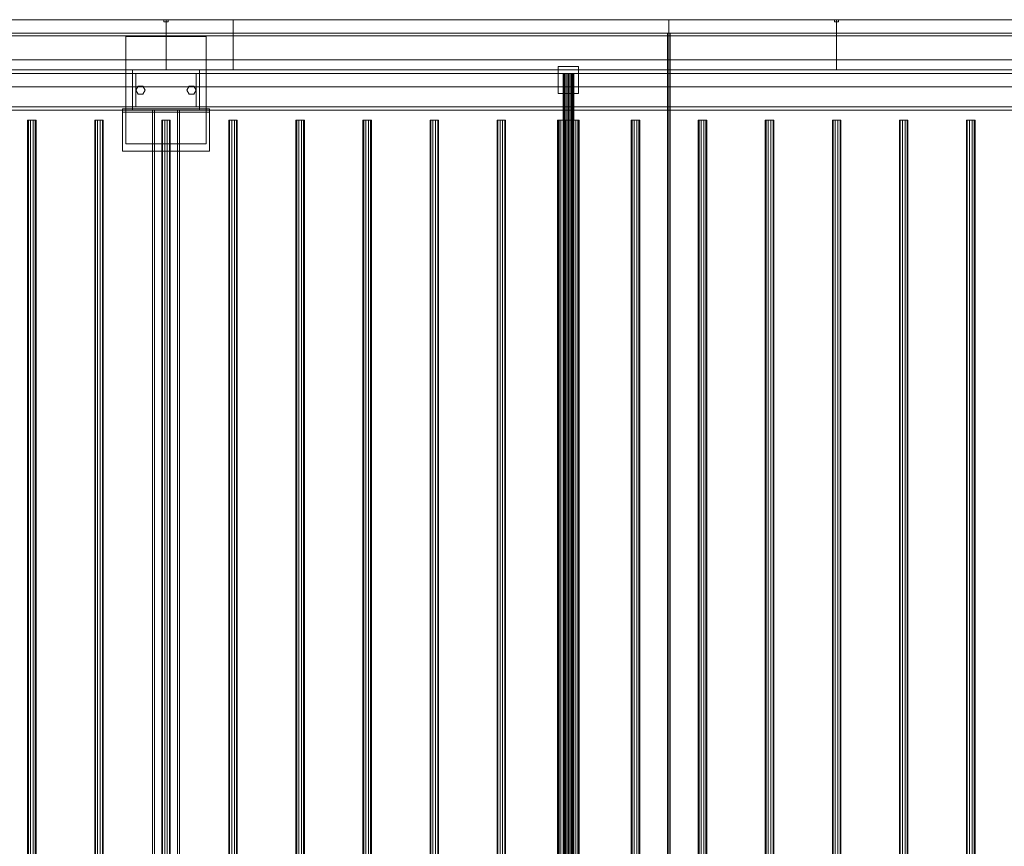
# Model space of a CAD drawing. Header units: millimetres. Extents: x -2233 to 61924, y -68080 to 6847.
# Tile 943 of 1056: x 55243 to 56711, y -17832 to -16600. Entities that reach past the tile are written whole.
import ezdxf

# ---------------------------------------------------------------- set-up
doc = ezdxf.new("R2010")
doc.units = ezdxf.units.MM
doc.layers.add('superior_secador', color=7, linetype='Continuous', lineweight=0)

msp = doc.modelspace()

# ---------------------------------------------------------------- linework, layer by layer
at = {"layer": 'superior_secador'}
for p, q in [((40461.134, -16600), (60461.134, -16600)), ((54961.134, -16600), (55461.134, -16600)), ((55211.134, -16600), (56211.134, -16600)), ((55458.134, -16603), (55458.134, -16600)), ((55458.134, -16600), (55464.134, -16600)), ((55464.134, -16603), (55458.134, -16603)), ((55461.134, -16600), (55461.134, -16675)), ((55461.134, -16600), (55561.134, -16600)), ((55464.134, -16600), (55464.134, -16603)), ((55561.134, -16600), (55561.134, -16675)), ((55561.134, -16600), (56461.134, -16600)), ((56211.134, -16600), (56211.134, -19400)), ((56211.134, -16600), (57211.134, -16600)), ((56458.134, -16603), (56458.134, -16600)), ((56458.134, -16600), (56464.134, -16600)), ((56464.134, -16603), (56458.134, -16603)), ((56461.134, -16600), (56461.134, -16675)), ((56461.134, -16600), (57461.134, -16600)), ((56464.134, -16600), (56464.134, -16603)), ((60461.134, -16620), (40461.134, -16620)), ((60461.134, -16624), (40461.134, -16624)), ((55401.134, -16785), (55401.134, -16625)), ((55401.134, -16625), (55521.134, -16625)), ((55521.134, -16625), (55521.134, -16785)), ((56209.134, -19380), (56209.134, -16620)), ((56209.134, -16620), (56213.134, -16620)), ((56213.134, -16620), (56213.134, -19380)), ((40811.134, -16660), (60111.134, -16660)), ((40461.134, -16675), (60461.134, -16675)), ((55461.134, -16675), (54961.134, -16675)), ((55411.134, -16680), (55411.134, -16675)), ((55411.134, -16675), (55511.134, -16675)), ((55561.134, -16675), (55461.134, -16675)), ((55511.134, -16675), (55511.134, -16680)), ((56461.134, -16675), (55561.134, -16675)), ((56046.134, -16710), (56046.134, -16670)), ((56046.134, -16670), (56076.134, -16670)), ((56076.134, -16670), (56076.134, -16710)), ((57461.134, -16675), (56461.134, -16675)), ((60461.134, -16680), (40461.134, -16680)), ((55511.134, -16680), (55411.134, -16680)), ((55411.134, -16730), (55411.134, -16680)), ((55411.134, -16680), (55416.134, -16680)), ((55416.134, -16680), (55416.134, -16730)), ((55506.134, -16730), (55506.134, -16680)), ((55506.134, -16680), (55511.134, -16680)), ((55511.134, -16680), (55511.134, -16730)), ((56053.406, -16680), (56053.134, -16680)), ((56053.134, -16680), (56053.134, -19320)), ((56054.206, -16680), (56053.406, -16680)), ((56053.406, -16680), (56053.406, -19320)), ((56055.477, -16680), (56054.206, -16680)), ((56054.206, -16680), (56054.206, -19320)), ((56057.134, -16680), (56055.477, -16680)), ((56055.477, -16680), (56055.477, -19320)), ((56059.063, -16680), (56057.134, -16680)), ((56057.134, -16680), (56057.134, -19320)), ((56061.134, -16680), (56059.063, -16680)), ((56059.063, -16680), (56059.063, -19320)), ((56063.204, -16680), (56061.134, -16680)), ((56061.134, -16680), (56061.134, -19320)), ((56065.134, -16680), (56063.204, -16680)), ((56063.204, -16680), (56063.204, -19320)), ((56066.791, -16680), (56065.134, -16680)), ((56065.134, -16680), (56065.134, -19320)), ((56068.062, -16680), (56066.791, -16680)), ((56066.791, -16680), (56066.791, -19320)), ((56068.861, -16680), (56068.062, -16680)), ((56068.062, -16680), (56068.062, -19320)), ((56068.861, -16680), (56069.134, -16680)), ((56068.861, -16680), (56068.861, -19320)), ((56069.134, -19320), (56069.134, -16680)), ((60111.134, -16700), (40811.134, -16700)), ((55416.134, -16705), (55419.634, -16698.938)), ((55419.634, -16711.062), (55416.134, -16705)), ((55419.634, -16698.938), (55426.634, -16698.938)), ((55426.634, -16698.938), (55430.134, -16705)), ((55430.134, -16705), (55426.634, -16711.062)), ((55492.134, -16705), (55495.634, -16698.938)), ((55495.634, -16711.062), (55492.134, -16705)), ((55495.634, -16698.938), (55502.634, -16698.938)), ((55502.634, -16698.938), (55506.134, -16705)), ((55506.134, -16705), (55502.634, -16711.062)), ((55426.634, -16711.062), (55419.634, -16711.062)), ((55502.634, -16711.062), (55495.634, -16711.062)), ((56076.134, -16710), (56046.134, -16710)), ((40461.134, -16730), (60461.134, -16730)), ((60461.134, -16735), (40461.134, -16735)), ((55396.134, -16738), (55396.134, -16733)), ((55396.134, -16733), (55526.134, -16733)), ((55396.134, -16796), (55396.134, -16733)), ((55411.134, -16735), (55411.134, -16730)), ((55411.134, -16730), (55511.134, -16730)), ((55416.134, -16730), (55411.134, -16730)), ((55511.134, -16735), (55411.134, -16735)), ((55441.134, -19265), (55441.134, -16735)), ((55441.134, -16735), (55481.134, -16735)), ((55441.134, -16735), (55444.134, -16735)), ((55444.134, -16735), (55444.134, -19265)), ((55478.134, -19265), (55478.134, -16735)), ((55478.134, -16735), (55481.134, -16735)), ((55481.134, -16735), (55481.134, -19265)), ((55511.134, -16730), (55506.134, -16730)), ((55511.134, -16730), (55511.134, -16735)), ((55526.134, -16733), (55526.134, -16738)), ((55526.134, -16733), (55526.134, -16796)), ((55255.997, -16750), (55254.784, -16750)), ((55254.784, -16750), (55254.784, -19250)), ((55259.172, -16750), (55255.997, -16750)), ((55255.997, -16750), (55255.997, -19250)), ((55263.096, -16750), (55259.172, -16750)), ((55259.172, -16750), (55259.172, -19250)), ((55266.271, -16750), (55263.096, -16750)), ((55263.096, -16750), (55263.096, -19250)), ((55266.271, -16750), (55267.484, -16750)), ((55266.271, -16750), (55266.271, -19250)), ((55267.484, -19250), (55267.484, -16750)), ((55355.997, -16750), (55354.784, -16750)), ((55354.784, -16750), (55354.784, -19250)), ((55359.172, -16750), (55355.997, -16750)), ((55355.997, -16750), (55355.997, -19250)), ((55363.096, -16750), (55359.172, -16750)), ((55359.172, -16750), (55359.172, -19250)), ((55366.271, -16750), (55363.096, -16750)), ((55363.096, -16750), (55363.096, -19250)), ((55366.271, -16750), (55367.484, -16750)), ((55366.271, -16750), (55366.271, -19250)), ((55367.484, -19250), (55367.484, -16750)), ((55526.134, -16738), (55396.134, -16738)), ((55455.997, -16750), (55454.784, -16750)), ((55454.784, -16750), (55454.784, -19250)), ((55459.172, -16750), (55455.997, -16750)), ((55455.997, -16750), (55455.997, -19250)), ((55463.096, -16750), (55459.172, -16750)), ((55459.172, -16750), (55459.172, -19250)), ((55466.271, -16750), (55463.096, -16750)), ((55463.096, -16750), (55463.096, -19250)), ((55466.271, -16750), (55467.484, -16750)), ((55466.271, -16750), (55466.271, -19250)), ((55467.484, -19250), (55467.484, -16750)), ((55555.997, -16750), (55554.784, -16750)), ((55554.784, -16750), (55554.784, -19250)), ((55559.172, -16750), (55555.997, -16750)), ((55555.997, -16750), (55555.997, -19250)), ((55563.096, -16750), (55559.172, -16750)), ((55559.172, -16750), (55559.172, -19250)), ((55566.271, -16750), (55563.096, -16750)), ((55563.096, -16750), (55563.096, -19250)), ((55566.271, -16750), (55567.484, -16750)), ((55566.271, -16750), (55566.271, -19250)), ((55567.484, -19250), (55567.484, -16750)), ((55655.997, -16750), (55654.784, -16750)), ((55654.784, -16750), (55654.784, -19250)), ((55659.172, -16750), (55655.997, -16750)), ((55655.997, -16750), (55655.997, -19250)), ((55663.096, -16750), (55659.172, -16750)), ((55659.172, -16750), (55659.172, -19250)), ((55666.271, -16750), (55663.096, -16750)), ((55663.096, -16750), (55663.096, -19250)), ((55666.271, -16750), (55667.484, -16750)), ((55666.271, -16750), (55666.271, -19250)), ((55667.484, -19250), (55667.484, -16750)), ((55755.997, -16750), (55754.784, -16750)), ((55754.784, -16750), (55754.784, -19250)), ((55759.172, -16750), (55755.997, -16750)), ((55755.997, -16750), (55755.997, -19250)), ((55763.096, -16750), (55759.172, -16750)), ((55759.172, -16750), (55759.172, -19250)), ((55766.271, -16750), (55763.096, -16750)), ((55763.096, -16750), (55763.096, -19250)), ((55766.271, -16750), (55767.484, -16750)), ((55766.271, -16750), (55766.271, -19250)), ((55767.484, -19250), (55767.484, -16750)), ((55855.997, -16750), (55854.784, -16750)), ((55854.784, -16750), (55854.784, -19250)), ((55859.172, -16750), (55855.997, -16750)), ((55855.997, -16750), (55855.997, -19250)), ((55863.096, -16750), (55859.172, -16750)), ((55859.172, -16750), (55859.172, -19250)), ((55866.271, -16750), (55863.096, -16750)), ((55863.096, -16750), (55863.096, -19250)), ((55866.271, -16750), (55867.484, -16750)), ((55866.271, -16750), (55866.271, -19250)), ((55867.484, -19250), (55867.484, -16750)), ((55955.997, -16750), (55954.784, -16750)), ((55954.784, -16750), (55954.784, -19250)), ((55959.172, -16750), (55955.997, -16750)), ((55955.997, -16750), (55955.997, -19250)), ((55963.096, -16750), (55959.172, -16750)), ((55959.172, -16750), (55959.172, -19250)), ((55966.271, -16750), (55963.096, -16750)), ((55963.096, -16750), (55963.096, -19250)), ((55966.271, -16750), (55967.484, -16750)), ((55966.271, -16750), (55966.271, -19250)), ((55967.484, -19250), (55967.484, -16750)), ((56045.679, -16750), (56045.134, -16750)), ((56045.134, -16750), (56045.134, -19250)), ((56047.277, -16750), (56045.679, -16750)), ((56045.679, -16750), (56045.679, -19250)), ((56049.82, -16750), (56047.277, -16750)), ((56047.277, -16750), (56047.277, -19250)), ((56053.134, -16750), (56049.82, -16750)), ((56049.82, -16750), (56049.82, -19250)), ((56056.993, -16750), (56053.134, -16750)), ((56053.134, -16750), (56053.134, -19250)), ((56055.997, -16750), (56054.784, -16750)), ((56054.784, -16750), (56054.784, -19250)), ((56059.172, -16750), (56055.997, -16750)), ((56055.997, -16750), (56055.997, -19250)), ((56061.134, -16750), (56056.993, -16750)), ((56056.993, -16750), (56056.993, -19250)), ((56063.096, -16750), (56059.172, -16750)), ((56059.172, -16750), (56059.172, -19250)), ((56065.275, -16750), (56061.134, -16750)), ((56061.134, -16750), (56061.134, -19250)), ((56066.271, -16750), (56063.096, -16750)), ((56063.096, -16750), (56063.096, -19250)), ((56069.134, -16750), (56065.275, -16750)), ((56065.275, -16750), (56065.275, -19250)), ((56066.271, -16750), (56067.484, -16750)), ((56066.271, -16750), (56066.271, -19250)), ((56067.484, -19250), (56067.484, -16750)), ((56072.448, -16750), (56069.134, -16750)), ((56069.134, -16750), (56069.134, -19250)), ((56074.99, -16750), (56072.448, -16750)), ((56072.448, -16750), (56072.448, -19250)), ((56076.589, -16750), (56074.99, -16750)), ((56074.99, -16750), (56074.99, -19250)), ((56076.589, -16750), (56077.134, -16750)), ((56076.589, -16750), (56076.589, -19250)), ((56077.134, -19250), (56077.134, -16750)), ((56155.997, -16750), (56154.784, -16750)), ((56154.784, -16750), (56154.784, -19250)), ((56159.172, -16750), (56155.997, -16750)), ((56155.997, -16750), (56155.997, -19250)), ((56163.096, -16750), (56159.172, -16750)), ((56159.172, -16750), (56159.172, -19250)), ((56166.271, -16750), (56163.096, -16750)), ((56163.096, -16750), (56163.096, -19250)), ((56166.271, -16750), (56167.484, -16750)), ((56166.271, -16750), (56166.271, -19250)), ((56167.484, -19250), (56167.484, -16750)), ((56255.997, -16750), (56254.784, -16750)), ((56254.784, -16750), (56254.784, -19250)), ((56259.172, -16750), (56255.997, -16750)), ((56255.997, -16750), (56255.997, -19250)), ((56263.096, -16750), (56259.172, -16750)), ((56259.172, -16750), (56259.172, -19250)), ((56266.271, -16750), (56263.096, -16750)), ((56263.096, -16750), (56263.096, -19250)), ((56266.271, -16750), (56267.484, -16750)), ((56266.271, -16750), (56266.271, -19250)), ((56267.484, -19250), (56267.484, -16750)), ((56355.997, -16750), (56354.784, -16750)), ((56354.784, -16750), (56354.784, -19250)), ((56359.172, -16750), (56355.997, -16750)), ((56355.997, -16750), (56355.997, -19250)), ((56363.096, -16750), (56359.172, -16750)), ((56359.172, -16750), (56359.172, -19250)), ((56366.271, -16750), (56363.096, -16750)), ((56363.096, -16750), (56363.096, -19250)), ((56366.271, -16750), (56367.484, -16750)), ((56366.271, -16750), (56366.271, -19250)), ((56367.484, -19250), (56367.484, -16750)), ((56455.997, -16750), (56454.784, -16750)), ((56454.784, -16750), (56454.784, -19250)), ((56459.172, -16750), (56455.997, -16750)), ((56455.997, -16750), (56455.997, -19250)), ((56463.096, -16750), (56459.172, -16750)), ((56459.172, -16750), (56459.172, -19250)), ((56466.271, -16750), (56463.096, -16750)), ((56463.096, -16750), (56463.096, -19250)), ((56466.271, -16750), (56467.484, -16750)), ((56466.271, -16750), (56466.271, -19250)), ((56467.484, -19250), (56467.484, -16750)), ((56555.997, -16750), (56554.784, -16750)), ((56554.784, -16750), (56554.784, -19250)), ((56559.172, -16750), (56555.997, -16750)), ((56555.997, -16750), (56555.997, -19250)), ((56563.096, -16750), (56559.172, -16750)), ((56559.172, -16750), (56559.172, -19250)), ((56566.271, -16750), (56563.096, -16750)), ((56563.096, -16750), (56563.096, -19250)), ((56566.271, -16750), (56567.484, -16750)), ((56566.271, -16750), (56566.271, -19250)), ((56567.484, -19250), (56567.484, -16750)), ((56655.997, -16750), (56654.784, -16750)), ((56654.784, -16750), (56654.784, -19250)), ((56659.172, -16750), (56655.997, -16750)), ((56655.997, -16750), (56655.997, -19250)), ((56663.096, -16750), (56659.172, -16750)), ((56659.172, -16750), (56659.172, -19250)), ((56666.271, -16750), (56663.096, -16750)), ((56663.096, -16750), (56663.096, -19250)), ((56666.271, -16750), (56667.484, -16750)), ((56666.271, -16750), (56666.271, -19250)), ((56667.484, -19250), (56667.484, -16750)), ((55521.134, -16785), (55401.134, -16785)), ((55526.134, -16796), (55396.134, -16796))]:
    msp.add_line(p, q, dxfattribs=at)

doc.saveas('drawing.dxf')
